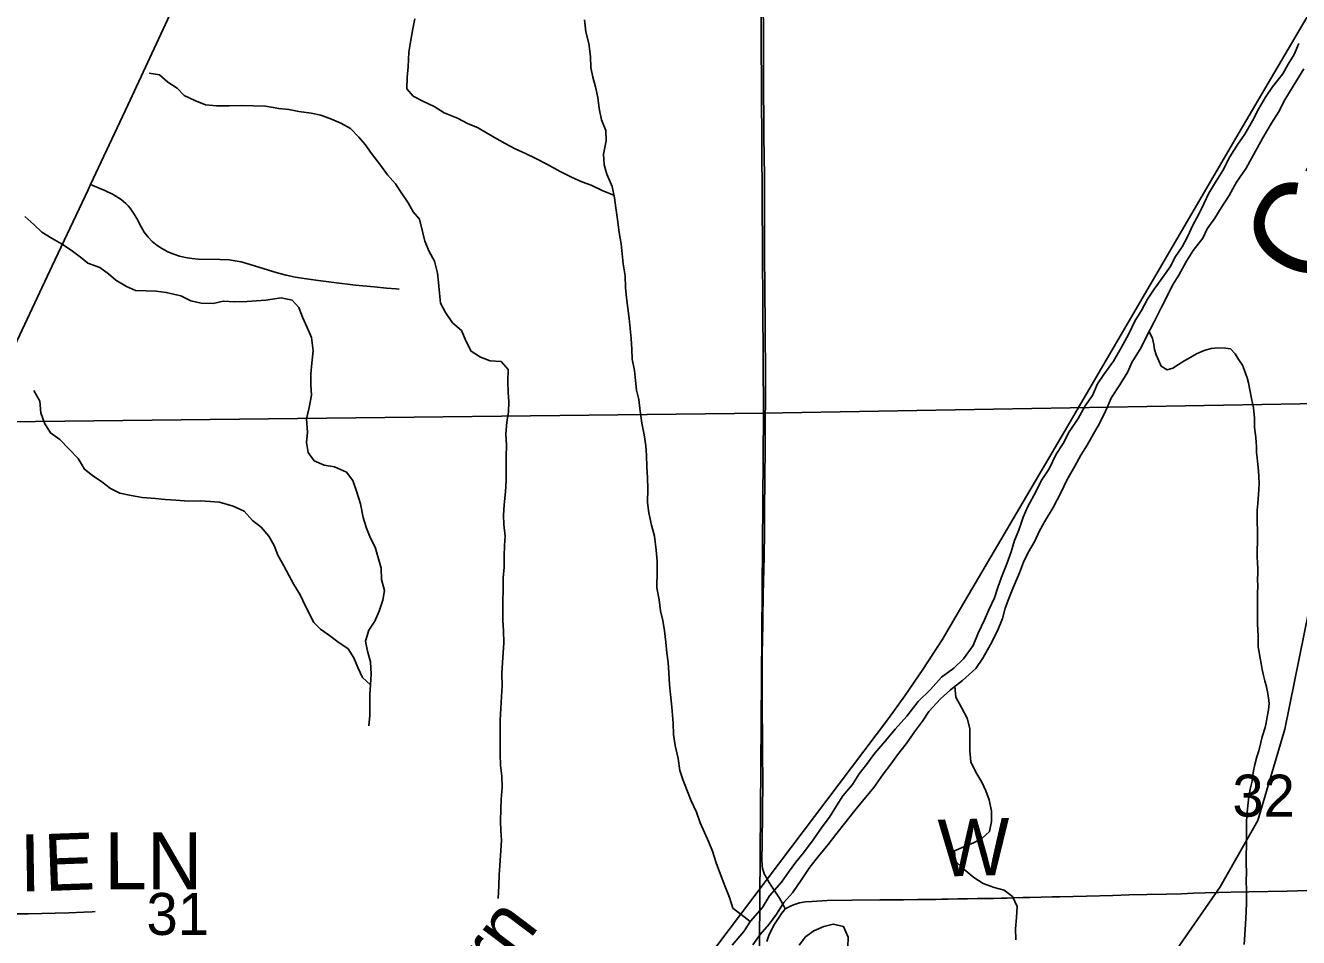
# Model space of a CAD drawing. Extents: x 0 to 34, y 0 to 22.
# Drawn here: x 6.195 to 7.463, y 15.706 to 16.614 of the extents above; entities that cross this region are included whole.
import ezdxf

# ---------------------------------------------------------------- set-up
doc = ezdxf.new("R2010")
doc.units = 0
for name, color, linetype in [('GM_X_Major_River', 7, 'Continuous'), ('GM_X_Major_River_Text', 7, 'Continuous'), ('GM_X_Minor_River', 7, 'Continuous'), ('GM_X_Rail_Line', 7, 'Continuous'), ('GM_X_Rail_Line_Text', 7, 'Continuous'), ('GM_X_Section', 7, 'Continuous'), ('GM_X_Section_Text', 7, 'Continuous'), ('GM_X_State_Route', 7, 'Continuous'), ('GM_X_Township_Road', 7, 'Continuous'), ('GM_X_Township_Road_Text', 7, 'Continuous')]:
    doc.layers.add(name, color=color, linetype=linetype)

msp = doc.modelspace()

# ---------------------------------------------------------------- linework, layer by layer
at = {"layer": 'GM_X_Major_River'}
for points in [[(7.4635, 16.5964), (7.4586, 16.5854), (7.4526, 16.5759), (7.4474, 16.5663), (7.4372, 16.5534), (7.4301, 16.5431), (7.4233, 16.5309), (7.4173, 16.5195), (7.4095, 16.5062), (7.4027, 16.4963), (7.3948, 16.4837), (7.3877, 16.47), (7.3809, 16.4594), (7.3738, 16.4472), (7.3686, 16.4369), (7.3633, 16.4259), (7.3581, 16.416), (7.3524, 16.4038), (7.3472, 16.3939), (7.3404, 16.3844), (7.3352, 16.3741), (7.3262, 16.3612), (7.3194, 16.3517), (7.3126, 16.3418), (7.3066, 16.3304), (7.3003, 16.3205), (7.2939, 16.3072), (7.2864, 16.2931), (7.2789, 16.2801), (7.2691, 16.2668), (7.2627, 16.2573), (7.2579, 16.2459), (7.2507, 16.2356), (7.2436, 16.2227), (7.2346, 16.2097), (7.2286, 16.1979), (7.2218, 16.1873), (7.2147, 16.1728), (7.2068, 16.1606), (7.2016, 16.1503), (7.1933, 16.1351), (7.1888, 16.1245), (7.1844, 16.1115), (7.1803, 16.1013), (7.1769, 16.0899), (7.1724, 16.0781), (7.1672, 16.0648), (7.1635, 16.0545), (7.1601, 16.0443), (7.1545, 16.0321), (7.1504, 16.0222), (7.144, 16.0089), (7.1391, 15.9967), (7.1294, 15.9834), (7.1196, 15.9742), (7.1075, 15.9651), (7.0966, 15.9529), (7.0842, 15.941), (7.0729, 15.9262), (7.0612, 15.9132), (7.0518, 15.9018), (7.0409, 15.8892), (7.0327, 15.8782), (7.0255, 15.8686), (7.0188, 15.858), (7.0093, 15.8469), (7.003, 15.837), (6.9958, 15.8256), (6.9887, 15.8161), (6.9797, 15.8031), (6.9699, 15.7902), (6.9624, 15.7807), (6.9549, 15.7708), (6.9481, 15.7609), (6.9361, 15.7472), (6.9293, 15.7357), (6.9173, 15.722), (6.9105, 15.7117)], [(6.9196, 15.6985), (6.9268, 15.7088), (6.9358, 15.7191), (6.943, 15.729), (6.9505, 15.7404), (6.9591, 15.7503), (6.9678, 15.7629), (6.9764, 15.7758), (6.9854, 15.7872), (6.9944, 15.7983), (7.0023, 15.8082), (7.011, 15.8196), (7.0211, 15.8322), (7.0317, 15.8451), (7.04, 15.8551), (7.0493, 15.8684), (7.0569, 15.8783), (7.0636, 15.8878), (7.0723, 15.8985), (7.0817, 15.9118), (7.0884, 15.9213), (7.0948, 15.9308), (7.1065, 15.9434), (7.1163, 15.9526), (7.1283, 15.9617), (7.1415, 15.9736), (7.1487, 15.9839), (7.1562, 15.9976), (7.1633, 16.0112), (7.1681, 16.0234), (7.1707, 16.0337), (7.1745, 16.0436), (7.179, 16.055), (7.185, 16.069), (7.1891, 16.0797), (7.1939, 16.0892), (7.2003, 16.1006), (7.2048, 16.1101), (7.2101, 16.12), (7.2187, 16.1341), (7.2266, 16.1493), (7.2322, 16.1615), (7.2404, 16.1752), (7.2461, 16.1862), (7.2524, 16.1961), (7.2588, 16.2075), (7.2648, 16.2178), (7.2708, 16.23), (7.2768, 16.2437), (7.2851, 16.2563), (7.2929, 16.2692), (7.2971, 16.2787), (7.3064, 16.2935), (7.3117, 16.3046), (7.3192, 16.319), (7.3267, 16.3339), (7.3319, 16.3441), (7.3375, 16.3556), (7.3439, 16.3655), (7.3514, 16.3795), (7.3582, 16.3902), (7.3676, 16.4024), (7.3721, 16.4119), (7.3796, 16.4226), (7.386, 16.4328), (7.3939, 16.445), (7.4014, 16.4583), (7.4108, 16.4724), (7.4183, 16.4854), (7.4276, 16.5025), (7.4363, 16.517), (7.443, 16.528), (7.4494, 16.5405), (7.4577, 16.5539), (7.4685, 16.5714)], [(6.9105, 15.7117), (6.8988, 15.698)]]:
    msp.add_lwpolyline(points, dxfattribs=at)
at = {"layer": 'GM_X_Minor_River'}
for points in [[(6.7811, 16.4455), (6.77, 16.4497), (6.7586, 16.4555), (6.7492, 16.4586), (6.739, 16.4632), (6.7277, 16.4689), (6.7149, 16.4758), (6.7035, 16.4819), (6.693, 16.4869), (6.6828, 16.4915), (6.673, 16.4969), (6.6647, 16.5015), (6.6541, 16.5076), (6.6454, 16.5129), (6.636, 16.5164), (6.6254, 16.5222), (6.6122, 16.5275), (6.602, 16.5337), (6.5914, 16.5386), (6.5813, 16.544), (6.5749, 16.5512), (6.5753, 16.563), (6.5761, 16.5732), (6.5769, 16.588), (6.5788, 16.5998), (6.5808, 16.6112), (6.5827, 16.621)], [(6.917, 15.7216), (6.9079, 15.7285), (6.8996, 15.735), (6.8962, 15.7456), (6.8917, 15.757), (6.8872, 15.7684), (6.8831, 15.7802), (6.8794, 15.7916), (6.8756, 15.8008), (6.8715, 15.8103), (6.867, 15.8198), (6.8633, 15.8304), (6.858, 15.8418), (6.8539, 15.8528), (6.8498, 15.8631), (6.8468, 15.8722), (6.8453, 15.884), (6.8423, 15.8969), (6.8405, 15.9079), (6.8402, 15.9193), (6.8387, 15.9353), (6.8376, 15.9478), (6.8365, 15.9577), (6.8358, 15.9694), (6.8351, 15.9797), (6.834, 15.9892), (6.8329, 15.9998), (6.8314, 16.0112), (6.83, 16.0214), (6.8277, 16.0313), (6.8263, 16.0423), (6.824, 16.0541), (6.8241, 16.0712), (6.8241, 16.0807), (6.8231, 16.0917), (6.8216, 16.1057), (6.8186, 16.1167), (6.816, 16.1289), (6.8145, 16.1391), (6.815, 16.1528), (6.8146, 16.1638), (6.8139, 16.1748), (6.8136, 16.1858), (6.8129, 16.1957), (6.8114, 16.2067), (6.8088, 16.2181), (6.8073, 16.2302), (6.8059, 16.2416), (6.8036, 16.2511), (6.8025, 16.2606), (6.8018, 16.2705), (6.7992, 16.2819), (6.7989, 16.2917), (6.7985, 16.3024), (6.7974, 16.3126), (6.7963, 16.3225), (6.7949, 16.3327), (6.7938, 16.343), (6.7927, 16.3532), (6.7923, 16.365), (6.7905, 16.3768), (6.7894, 16.387), (6.7883, 16.3969), (6.7864, 16.4083), (6.7846, 16.4212), (6.7831, 16.4326), (6.7817, 16.4428), (6.7794, 16.4539), (6.7742, 16.4664), (6.7716, 16.4755), (6.7709, 16.4862), (6.7736, 16.4994), (6.7732, 16.5097), (6.7687, 16.5203), (6.7665, 16.5317), (6.765, 16.5427), (6.7628, 16.5534), (6.7602, 16.5629), (6.7583, 16.5727), (6.758, 16.5837), (6.7562, 16.5966), (6.7532, 16.608), (6.7517, 16.6202)], [(6.6659, 15.7445), (6.6659, 15.7445), (6.6664, 15.757), (6.6668, 15.768), (6.6676, 15.7775), (6.6684, 15.7923), (6.6692, 15.8025), (6.6685, 15.812), (6.6681, 15.8215), (6.6685, 15.8336), (6.669, 15.8431), (6.6698, 15.8553), (6.6694, 15.8663), (6.6683, 15.8769), (6.668, 15.8883), (6.6677, 15.9004), (6.6677, 15.9118), (6.6677, 15.9224), (6.6685, 15.9338), (6.6693, 15.9459), (6.6698, 15.9566), (6.6694, 15.9687), (6.6702, 15.9797), (6.671, 15.9892), (6.6714, 15.9994), (6.6711, 16.0112), (6.6704, 16.0215), (6.6704, 16.0313), (6.6705, 16.0412), (6.6709, 16.0518), (6.6709, 16.0639), (6.6717, 16.0746), (6.6718, 16.0856), (6.6722, 16.0962), (6.673, 16.1057), (6.6715, 16.1171), (6.6712, 16.1266), (6.672, 16.1368), (6.6732, 16.1497), (6.674, 16.1611), (6.674, 16.1721), (6.674, 16.185), (6.6741, 16.1964), (6.6734, 16.2074), (6.6746, 16.2191), (6.6761, 16.2294), (6.6765, 16.2396), (6.6758, 16.2491), (6.6755, 16.2597), (6.6759, 16.2715), (6.6687, 16.2795), (6.6578, 16.2803), (6.6483, 16.2841), (6.6389, 16.2899), (6.634, 16.2994), (6.6295, 16.3104), (6.6205, 16.318), (6.6133, 16.3283), (6.6085, 16.3378), (6.6074, 16.3477), (6.6063, 16.3583), (6.6055, 16.3678), (6.6026, 16.3796), (6.5973, 16.3891), (6.5928, 16.3994), (6.5906, 16.4092), (6.5876, 16.4214), (6.5812, 16.4286), (6.5763, 16.4378), (6.5699, 16.4469), (6.5635, 16.4568), (6.5556, 16.4656), (6.5477, 16.4766), (6.5398, 16.4869), (6.5334, 16.496), (6.527, 16.5033), (6.5187, 16.5117), (6.5093, 16.517), (6.4999, 16.5212), (6.4893, 16.5251), (6.4795, 16.527), (6.4674, 16.5286), (6.4572, 16.5306), (6.4474, 16.5317), (6.4341, 16.5341), (6.422, 16.5345), (6.4107, 16.5346), (6.3978, 16.5343), (6.3853, 16.5343), (6.3744, 16.5355), (6.3638, 16.5397), (6.3532, 16.5447), (6.3461, 16.552), (6.337, 16.5581), (6.3287, 16.5653), (6.3182, 16.5669)], [(6.5369, 15.9166), (6.5381, 15.9269), (6.5381, 15.9375), (6.5381, 15.9477), (6.5386, 15.9576), (6.5394, 15.9682), (6.5386, 15.9804), (6.5357, 15.991), (6.5338, 16.0009), (6.5369, 16.0119), (6.543, 16.0209), (6.5472, 16.0308), (6.551, 16.0418), (6.5525, 16.0516), (6.5495, 16.0623), (6.5492, 16.0736), (6.5466, 16.0831), (6.5432, 16.0945), (6.5387, 16.1037), (6.5346, 16.1136), (6.5313, 16.1242), (6.5287, 16.1379), (6.5249, 16.1504), (6.5212, 16.1611), (6.5148, 16.1694), (6.5027, 16.1748), (6.4925, 16.1764), (6.4827, 16.1806), (6.4767, 16.189), (6.4748, 16.1988), (6.476, 16.2091), (6.4749, 16.2224), (6.4776, 16.2337), (6.4799, 16.2462), (6.4792, 16.2565), (6.4792, 16.2675), (6.4804, 16.2781), (6.4816, 16.2903), (6.4801, 16.3035), (6.4756, 16.3134), (6.4711, 16.3237), (6.4674, 16.3336), (6.4606, 16.3408), (6.4497, 16.3432), (6.4345, 16.3409), (6.416, 16.3395), (6.4035, 16.3392), (6.3918, 16.3396), (6.3819, 16.3374), (6.3702, 16.3378), (6.3597, 16.3402), (6.3498, 16.3452), (6.3351, 16.3483), (6.3253, 16.3498), (6.3151, 16.3499), (6.3045, 16.3503), (6.2958, 16.3545), (6.2852, 16.3606), (6.2777, 16.3671), (6.269, 16.3732), (6.2573, 16.3775), (6.2498, 16.3836), (6.2407, 16.3905), (6.2309, 16.397), (6.2215, 16.4023), (6.2113, 16.4084), (6.2034, 16.4161), (6.1943, 16.4241)], [(7.3142, 16.3095), (7.3177, 16.3026), (7.3188, 16.2965), (7.3196, 16.2916), (7.3211, 16.2863), (7.3238, 16.2802), (7.3264, 16.2749), (7.3321, 16.2714), (7.3378, 16.2729), (7.3434, 16.2767), (7.3499, 16.2805), (7.3559, 16.2839), (7.3616, 16.2873), (7.3692, 16.2907), (7.376, 16.2926), (7.3828, 16.2934), (7.3904, 16.293), (7.3953, 16.2922), (7.3999, 16.2873), (7.4029, 16.2823), (7.4071, 16.2759), (7.4093, 16.2705), (7.412, 16.2633), (7.4131, 16.2584), (7.4147, 16.2515), (7.4162, 16.2428), (7.4181, 16.2333), (7.4193, 16.223), (7.4193, 16.2139), (7.4204, 16.204), (7.4212, 16.1945), (7.4212, 16.1888), (7.422, 16.1835), (7.4224, 16.177), (7.4231, 16.1706), (7.4235, 16.1649), (7.4239, 16.1576), (7.4232, 16.147), (7.4224, 16.1383), (7.422, 16.1314), (7.4221, 16.0995), (7.4217, 16.0919), (7.4217, 16.0851), (7.4221, 16.079), (7.4225, 16.0733), (7.4225, 16.0683), (7.4221, 16.0626), (7.4225, 16.0554), (7.4222, 16.049), (7.4222, 16.0178), (7.4226, 16.0121), (7.423, 16.006), (7.423, 15.9954), (7.4238, 15.9897), (7.4249, 15.984), (7.4257, 15.9787), (7.4268, 15.9726), (7.4283, 15.9669), (7.4295, 15.9615), (7.431, 15.9555), (7.4321, 15.9505), (7.4333, 15.9444), (7.4337, 15.9387), (7.4333, 15.9327), (7.4318, 15.9254), (7.4307, 15.9197), (7.4299, 15.9148), (7.4269, 15.9057), (7.4254, 15.9), (7.4235, 15.8916), (7.4216, 15.8856), (7.4194, 15.878), (7.4179, 15.87), (7.4168, 15.8616), (7.4149, 15.8536), (7.4137, 15.8457), (7.4126, 15.8369), (7.4115, 15.8274), (7.4111, 15.8206), (7.4112, 15.7966), (7.4108, 15.7879), (7.4108, 15.7795), (7.4112, 15.7704), (7.4108, 15.7621), (7.4112, 15.7529), (7.4113, 15.7404), (7.4109, 15.7309), (7.4105, 15.7252), (7.4101, 15.7191), (7.409, 15.6986)], [(6.5386, 15.9576), (6.5306, 15.9648), (6.5261, 15.9747), (6.522, 15.9842), (6.5164, 15.9934), (6.5062, 16.0002), (6.4979, 16.0067), (6.4889, 16.0128), (6.4821, 16.0197), (6.4738, 16.0357), (6.4686, 16.0471), (6.4622, 16.0574), (6.4577, 16.0661), (6.4524, 16.076), (6.4464, 16.0867), (6.4427, 16.0962), (6.4374, 16.1057), (6.4299, 16.1144), (6.4212, 16.1213), (6.4129, 16.1305), (6.402, 16.1354), (6.3884, 16.1393), (6.3789, 16.1401), (6.3691, 16.1409), (6.3578, 16.1406), (6.3449, 16.1414), (6.3343, 16.1422), (6.3245, 16.143), (6.3113, 16.1442), (6.3003, 16.1462), (6.289, 16.1485), (6.2799, 16.1531), (6.2712, 16.1596), (6.2618, 16.1661), (6.2539, 16.1722), (6.2475, 16.1829), (6.2385, 16.1924), (6.2294, 16.2019), (6.22, 16.2084), (6.214, 16.2183), (6.2102, 16.2286), (6.2095, 16.24), (6.2035, 16.2506)], [(7.1206, 15.9559), (7.1216, 15.9453), (7.1272, 15.935), (7.1329, 15.9243), (7.1355, 15.9141), (7.1358, 15.9027), (7.1358, 15.8917), (7.1365, 15.8807), (7.1417, 15.8704), (7.1477, 15.8605), (7.1515, 15.8518), (7.1549, 15.8427), (7.1571, 15.8316), (7.1574, 15.8214), (7.1551, 15.8112), (7.1475, 15.8044), (7.1392, 15.7999), (7.1297, 15.7961), (7.1203, 15.792), (7.121, 15.7821), (7.1296, 15.7737), (7.1398, 15.7653), (7.1489, 15.7596), (7.1598, 15.7554), (7.17, 15.7527), (7.1783, 15.7465), (7.1828, 15.7367), (7.182, 15.7257), (7.1812, 15.7143), (7.1816, 15.7033)], [(7.014, 15.6961), (7.0144, 15.706), (7.0099, 15.7166), (6.9997, 15.719), (6.9903, 15.7167), (6.9804, 15.7122), (6.9721, 15.7062), (6.9656, 15.6979)]]:
    msp.add_lwpolyline(points, dxfattribs=at)
at = {"layer": 'GM_X_Rail_Line'}
for points in [[(6.4606, 14.1), (6.4571, 14.1954), (6.4477, 14.4405), (6.4524, 14.5081), (6.4637, 14.5568), (6.4857, 14.6083), (6.5473, 14.6979), (6.8861, 15.1309), (7.2406, 15.5724), (7.3338, 15.6825), (7.3851, 15.7562), (7.4225, 15.8224), (7.4495, 15.9132), (7.4686, 16.0084), (7.5816, 16.5648), (7.6436, 16.8869), (7.6684, 17.0095), (7.6975, 17.0913), (7.758, 17.2454), (8.0083, 17.8807), (8.1494, 18.2455), (8.2773, 18.5592), (8.2934, 18.6184), (8.454, 19.2815)], [(5.6775, 14.1), (5.8697, 14.3544), (7.0545, 15.9239), (7.071, 15.9465), (7.0887, 15.9728), (7.1081, 16.0024), (7.1344, 16.0471), (7.1632, 16.0963), (7.2298, 16.21), (7.4006, 16.5021), (7.517, 16.7007), (7.5541, 16.7664), (7.5716, 16.8015), (7.5902, 16.8448), (7.7573, 17.2724), (7.8518, 17.515)]]:
    msp.add_lwpolyline(points, dxfattribs=at)
at = {"layer": 'GM_X_Section'}
for points in [[(6.9237, 17.2428), (7.9201, 17.2543), (7.92, 16.958), (7.9341, 16.2671), (7.503, 16.2382), (6.9303, 16.2282)], [(5.7724, 17.2281), (6.9237, 17.2428), (6.9303, 16.2282), (5.7699, 16.2149), (5.7718, 16.2797)], [(7.9341, 16.2671), (7.9294, 15.2601), (6.9531, 15.2604), (6.9228, 15.2602), (6.9303, 16.2282), (7.503, 16.2382)], [(6.9303, 16.2282), (6.9228, 15.2602), (5.7637, 15.2651), (5.7699, 16.2149)]]:
    msp.add_lwpolyline(points, close=True, dxfattribs=at)
at = {"layer": 'GM_X_State_Route'}
msp.add_lwpolyline([(6.1794, 16.285), (6.2217, 16.3749), (6.2574, 16.4507), (6.2599, 16.456), (6.2969, 16.5352), (6.3233, 16.5915), (6.3455, 16.6394), (6.3759, 16.7042), (6.3934, 16.7406), (6.4036, 16.7633), (6.4156, 16.7885), (6.43, 16.8195), (6.4578, 16.8786), (6.4773, 16.9209), (6.508, 16.986)], dxfattribs=at)
at = {"layer": 'GM_X_Township_Road'}
msp.add_line((6.9518, 15.7341), (6.949, 15.7394), dxfattribs=at)
for points in [[(6.9289, 15.9929), (6.929, 15.998), (6.9299, 16.0477), (6.9307, 16.085), (6.9311, 16.1098), (6.9313, 16.1346), (6.9315, 16.1595), (6.9317, 16.1968), (6.9321, 16.2651), (6.9319, 16.3117), (6.9315, 16.3552), (6.9311, 16.3831), (6.9311, 16.4266), (6.931, 16.4639), (6.9306, 16.5043), (6.93, 16.5664), (6.9302, 16.613), (6.9296, 16.6472), (6.9291, 16.7), (6.9287, 16.7279), (6.9287, 16.7402)], [(6.2599, 16.456), (6.2683, 16.4524), (6.274, 16.45), (6.2823, 16.4459), (6.2877, 16.4428), (6.2903, 16.441), (6.2928, 16.4391), (6.2951, 16.4371), (6.2972, 16.4349), (6.2992, 16.4325), (6.3028, 16.4275), (6.3059, 16.4221), (6.3102, 16.4138), (6.3134, 16.4085), (6.3171, 16.4035), (6.3214, 16.3991), (6.3263, 16.3952), (6.3315, 16.3918), (6.337, 16.3889), (6.3427, 16.3865), (6.3485, 16.3845), (6.3546, 16.3831), (6.3607, 16.3821), (6.3669, 16.3816), (6.3885, 16.3814), (6.3978, 16.3809), (6.4039, 16.3801), (6.41, 16.3789), (6.419, 16.3764), (6.4456, 16.368), (6.4546, 16.3656), (6.4637, 16.3637), (6.4728, 16.3623), (6.4841, 16.3607), (6.5021, 16.3583), (6.5237, 16.3558), (6.5423, 16.354), (6.5547, 16.3528), (6.5644, 16.352), (6.5671, 16.3518)], [(6.9375, 15.7579), (6.9359, 15.7604), (6.9327, 15.7657), (6.9313, 15.7686), (6.9302, 15.7714), (6.9293, 15.7744), (6.9288, 15.7775), (6.9286, 15.7837), (6.9287, 15.7992), (6.9295, 15.8613), (6.9293, 15.8893), (6.9289, 15.9483), (6.9289, 15.9918), (6.9289, 15.9929)], [(6.949, 15.7394), (6.946, 15.7448), (6.9375, 15.7579)], [(6.9518, 15.7341), (6.9544, 15.7356), (6.9569, 15.7369), (6.9599, 15.7382), (6.963, 15.7393), (6.966, 15.7401), (6.9721, 15.7412), (6.9782, 15.7417), (6.9935, 15.7425), (7.0183, 15.743), (7.046, 15.7431), (7.0564, 15.7432), (7.0697, 15.7433), (7.0834, 15.7434), (7.0937, 15.7434), (7.1018, 15.7435), (7.1077, 15.7438), (7.114, 15.7439), (7.1238, 15.7441), (7.1335, 15.7443), (7.1432, 15.7444), (7.1519, 15.7446), (7.1593, 15.7447), (7.167, 15.7448), (7.1728, 15.745), (7.1781, 15.7452), (7.1883, 15.7455), (7.1954, 15.7457), (7.2067, 15.7459), (7.2177, 15.7461), (7.2252, 15.7462), (7.2519, 15.7469), (7.2782, 15.7476), (7.2944, 15.7481), (7.3118, 15.7484), (7.3314, 15.7488), (7.3466, 15.7493), (7.3583, 15.7497), (7.3697, 15.7501), (7.3833, 15.7505), (7.3957, 15.7508), (7.4134, 15.7511), (7.4516, 15.752), (7.4826, 15.7527)], [(5.9203, 15.7275), (5.9321, 15.7269), (5.9399, 15.7266), (5.9448, 15.7267), (5.963, 15.7266), (5.9831, 15.7266), (5.9933, 15.7265), (6.0013, 15.7266), (6.018, 15.7271), (6.0416, 15.7278), (6.0638, 15.7281), (6.0821, 15.7284), (6.0974, 15.7286), (6.112, 15.7289), (6.1481, 15.7291), (6.1977, 15.7294), (6.2381, 15.7302), (6.2533, 15.731), (6.2615, 15.7313), (6.2643, 15.7315)], [(6.9334, 15.7018), (6.9356, 15.7076), (6.9381, 15.7133), (6.941, 15.7188), (6.9444, 15.724), (6.9463, 15.727), (6.9482, 15.7297), (6.95, 15.732), (6.9518, 15.7341)]]:
    msp.add_lwpolyline(points, dxfattribs=at)

# ---------------------------------------------------------------- texts
at = {"layer": 'GM_X_Major_River_Text'}
msp.add_text('Creek', height=0.09472, rotation=60.7664, dxfattribs=at).set_placement((7.4844, 16.3473))
at = {"layer": 'GM_X_Rail_Line_Text'}
msp.add_text('Norfolk Southern', height=0.056629, rotation=52.91, dxfattribs=at).set_placement((6.3648, 15.2634))
at = {"layer": 'GM_X_Section_Text'}
for s, p in [('32', (7.3972, 15.8261)), ('31', (6.3156, 15.7082))]:
    msp.add_text(s, height=0.04186, rotation=0, dxfattribs=at).set_placement(p)
at = {"layer": 'GM_X_Township_Road_Text'}
for s, rotation, p in [('W', 1.4153, (7.1047, 15.7663)), ('I', 0.8743, (6.1897, 15.7515)), ('E', 2.0965, (6.2143, 15.7519)), ('L', 0.1543, (6.2738, 15.7537)), ('N', 0, (6.3162, 15.7538))]:
    msp.add_text(s, height=0.0568, rotation=rotation, dxfattribs=at).set_placement(p)

doc.saveas('drawing.dxf')
